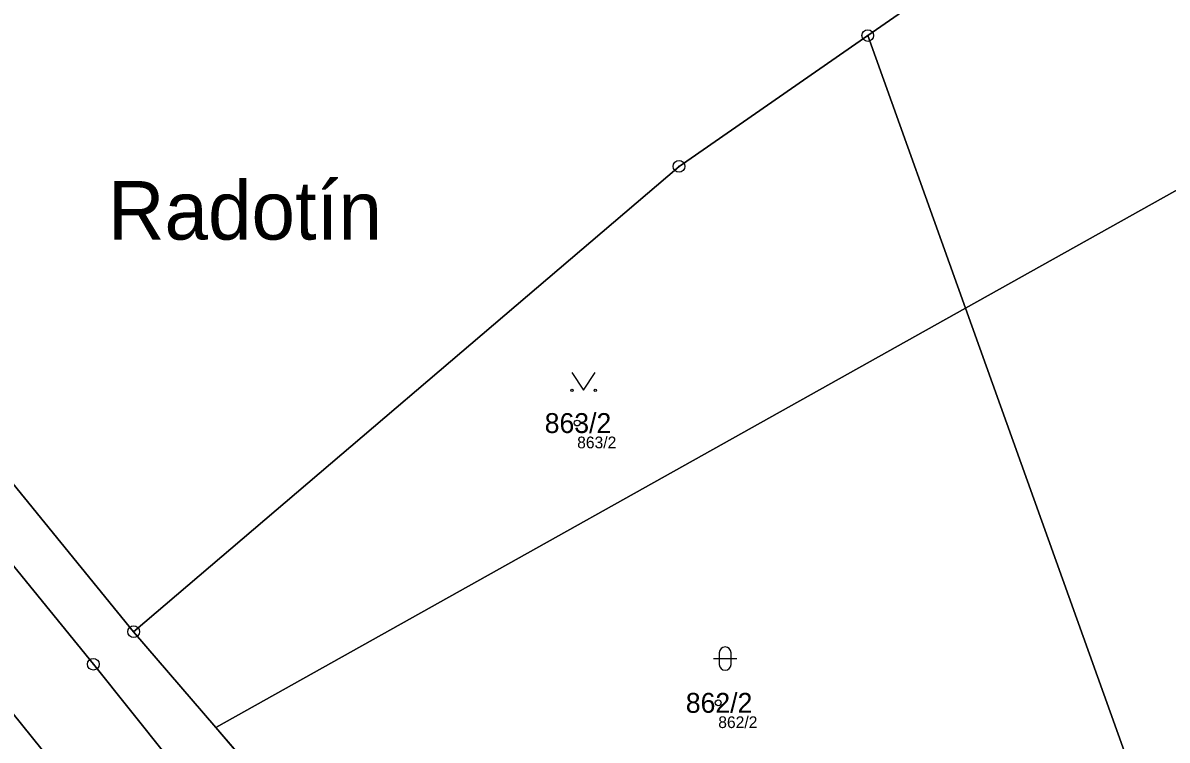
# Model space of a CAD drawing. Extents: x -751550 to -746116, y -1055108 to -1050700.
# Drawn here: x -748994.4 to -748896.6, y -1053403.6 to -1053342.3 of the extents above; entities that cross this region are included whole.
import ezdxf

# ---------------------------------------------------------------- set-up
doc = ezdxf.new("R2010")
doc.units = 0
for name, color, linetype in [('Definiční body', 7, 'Continuous'), ('Hranice parcel', 7, 'Continuous'), ('Parcelní čísla', 7, 'Continuous'), ('Polygon parcely', 7, 'Continuous'), ('Pop  PČ popisy', 7, 'Continuous'), ('Značky bodu BP', 7, 'Continuous'), ('Značky kultur', 7, 'Continuous')]:
    doc.layers.add(name, color=color, linetype=linetype)

msp = doc.modelspace()

# ---------------------------------------------------------------- linework, layer by layer
at = {"layer": 'Definiční body'}
for centre in [(-748946.99, -1053376.54), (-748934.93, -1053400.45)]:
    msp.add_circle(centre, 0.25, dxfattribs=at)
at = {"layer": 'Hranice parcel'}
for p, q in [((-748904.81, -1053331.4), (-748922.15, -1053343.42)), ((-748922.15, -1053343.42), (-748913.79, -1053366.73)), ((-748913.79, -1053366.73), (-748977.86, -1053402.57)), ((-748913.79, -1053366.73), (-748900.21, -1053404.65)), ((-748977.86, -1053402.57), (-748984.9, -1053394.37)), ((-748972.31, -1053409.03), (-748977.86, -1053402.57))]:
    msp.add_line(p, q, dxfattribs=at)
for points in [[(-749277.84, -1053150.5), (-749272.99, -1053160.63), (-749264.8, -1053171.07), (-749259.07, -1053176.89), (-749246.48, -1053187.13), (-749226.13, -1053198.58), (-749170.36, -1053230.84), (-749142.04, -1053249.53), (-749112.93, -1053268.57), (-749103.41, -1053277.23), (-749085.39, -1053291.83), (-749065.09, -1053309.89), (-749053.32, -1053321.49), (-749019.25, -1053361.67), (-749005.03, -1053376.65), (-748988.34, -1053397.15), (-748966.43, -1053424.57), (-748954.94, -1053437.54)], [(-748984.9, -1053394.37), (-749001.83, -1053373.62), (-749016.06, -1053358.64), (-749050.24, -1053318.36), (-749082.47, -1053288.54), (-749100.64, -1053273.81), (-749116.3, -1053262.01), (-749124.23, -1053255.89), (-749138.6, -1053245.6), (-749142.72, -1053242.51)], [(-748774.94, -1053337.68), (-748785.13, -1053344.9), (-748885.3, -1053370.07), (-748894.93, -1053356.18), (-748913.79, -1053366.73)], [(-748922.15, -1053343.42), (-748938.28, -1053354.6), (-748984.9, -1053394.37)], [(-748972.63, -1053429.38), (-749003.37, -1053391.29), (-749012.16, -1053381.46), (-749013.85, -1053379.4)]]:
    msp.add_lwpolyline(points, dxfattribs=at)
at = {"layer": 'Polygon parcely'}
for points in [[(-749157.45, -1053117.81), (-749147.9, -1053189.24), (-749142.72, -1053242.51), (-749138.6, -1053245.6), (-749124.23, -1053255.89), (-749116.3, -1053262.01), (-749100.64, -1053273.81), (-749082.47, -1053288.54), (-749050.24, -1053318.36), (-749016.06, -1053358.64), (-749001.83, -1053373.62), (-748984.9, -1053394.37), (-748938.28, -1053354.6), (-748922.15, -1053343.42), (-748904.81, -1053331.4), (-748911.58, -1053292.06), (-748915.12, -1053272.66), (-748918.57, -1053253.98), (-748922.01, -1053235.05), (-748924.66, -1053220.87), (-748929.91, -1053191.65), (-748936.95, -1053152.47)], [(-748918.71, -1053477.57), (-748939.97, -1053455.24), (-748956.29, -1053438.26), (-748955.97, -1053437.95), (-748954.94, -1053437.54), (-748966.43, -1053424.57), (-748988.34, -1053397.15), (-749005.03, -1053376.65), (-749019.25, -1053361.67), (-749053.32, -1053321.49)], [(-749056.05, -1053331.22), (-749014.08, -1053378.86), (-749013.85, -1053379.4), (-749012.16, -1053381.46), (-749003.37, -1053391.29), (-748972.63, -1053429.38), (-748972.22, -1053429.89), (-748971.17, -1053429.69), (-748949.24, -1053457.37), (-748948.61, -1053456.88), (-748933.43, -1053476.2)], [(-748785.13, -1053344.9), (-748885.3, -1053370.07), (-748894.93, -1053356.18), (-748913.79, -1053366.73), (-748900.21, -1053404.65), (-748899.83, -1053407.15), (-748899.13, -1053416.03), (-748898.67, -1053423.04), (-748907.28, -1053426.7), (-748923.2, -1053430.67), (-748934.25, -1053433.1), (-748941.65, -1053433.96), (-748946.4, -1053433.8), (-748951.18, -1053433.63), (-748947.21, -1053438.25), (-748947, -1053437.84), (-748938.68, -1053435.73), (-748898.37, -1053425.53), (-748883.33, -1053421.72), (-748864.86, -1053415.87), (-748846.81, -1053409.5), (-748825.16, -1053400.58)], [(-748883.55, -1053450.79), (-748900.52, -1053448.6), (-748902.79, -1053448.31), (-748924.95, -1053445.22), (-748931.31, -1053444.04), (-748934.49, -1053443.21), (-748942, -1053440.5), (-748943.35, -1053439.91), (-748947.21, -1053438.25), (-748951.18, -1053433.63), (-748968.93, -1053412.97), (-748972.31, -1053409.03), (-748977.86, -1053402.57), (-748984.9, -1053394.37), (-749001.83, -1053373.62)], [(-749005.03, -1053376.65), (-748988.34, -1053397.15), (-748966.43, -1053424.57), (-748954.94, -1053437.54), (-748949.97, -1053440.63), (-748938.45, -1053446.24), (-748937.65, -1053446.62), (-748913.41, -1053450.36), (-748911.74, -1053450.6), (-748893.42, -1053453.14)], [(-748996.56, -1053459.02), (-748992.48, -1053456.36), (-748972.63, -1053429.38), (-749003.37, -1053391.29)]]:
    msp.add_lwpolyline(points, dxfattribs=at)
for points in [[(-748814.16, -1053299.98), (-748851.55, -1053319.95), (-748904.81, -1053331.4), (-748922.15, -1053343.42), (-748913.79, -1053366.73), (-748894.93, -1053356.18), (-748885.3, -1053370.07), (-748785.13, -1053344.9), (-748774.94, -1053337.68), (-748810.03, -1053300.88)], [(-748922.15, -1053343.42), (-748938.28, -1053354.6), (-748984.9, -1053394.37), (-748977.86, -1053402.57), (-748913.79, -1053366.73)], [(-748968.96, -1053407.02), (-748966.4, -1053410.58), (-748953.75, -1053419.61), (-748946.21, -1053422.38), (-748938.91, -1053423.88), (-748938.36, -1053422.31), (-748935.74, -1053414.91), (-748913.27, -1053408.25), (-748900.21, -1053404.65), (-748913.79, -1053366.73), (-748977.86, -1053402.57), (-748972.31, -1053409.03)]]:
    msp.add_lwpolyline(points, close=True, dxfattribs=at)
at = {"layer": 'Značky bodu BP'}
for centre, radius in [((-748922.15, -1053343.42), 0.5), ((-748922.15, -1053343.42), 0.0303), ((-748938.28, -1053354.6), 0.5), ((-748938.28, -1053354.6), 0.0303), ((-748984.9, -1053394.37), 0.5), ((-748984.9, -1053394.37), 0.0303), ((-748988.34, -1053397.15), 0.5), ((-748988.34, -1053397.15), 0.0303)]:
    msp.add_circle(centre, radius, dxfattribs=at)
at = {"layer": 'Značky kultur'}
for p, q in [((-748935.341, -1053396.671), (-748933.339, -1053396.671)), ((-748934.841, -1053396.171), (-748934.841, -1053397.172)), ((-748933.839, -1053397.172), (-748933.839, -1053396.171))]:
    msp.add_line(p, q, dxfattribs=at)
msp.add_lwpolyline([(-748947.44, -1053372.229), (-748946.44, -1053373.73), (-748945.44, -1053372.229)], dxfattribs=at)
for centre in [(-748947.44, -1053373.729), (-748945.44, -1053373.729)]:
    msp.add_circle(centre, 0.1, dxfattribs=at)
for centre, start, end in [((-748934.34, -1053396.171), 0, 180), ((-748934.34, -1053397.171), 180, 359.98789)]:
    msp.add_arc(centre, 0.5, start, end, dxfattribs=at)

# ---------------------------------------------------------------- texts
at = {"layer": 'Definiční body'}
for s, p in [('863/2', (-748946.99, -1053378.696)), ('862/2', (-748934.93, -1053402.606))]:
    msp.add_text(s, height=1, dxfattribs=at).set_placement(p)
at = {"layer": 'Parcelní čísla'}
for s, p in [('863/2', (-748949.763, -1053377.39)), ('862/2', (-748937.703, -1053401.3))]:
    msp.add_text(s, height=1.7, dxfattribs=at).set_placement(p)
at = {"layer": 'Pop  PČ popisy'}
msp.add_text('Radotín', height=5, dxfattribs=at).set_placement((-748987.091, -1053360.86))

doc.saveas('drawing.dxf')
